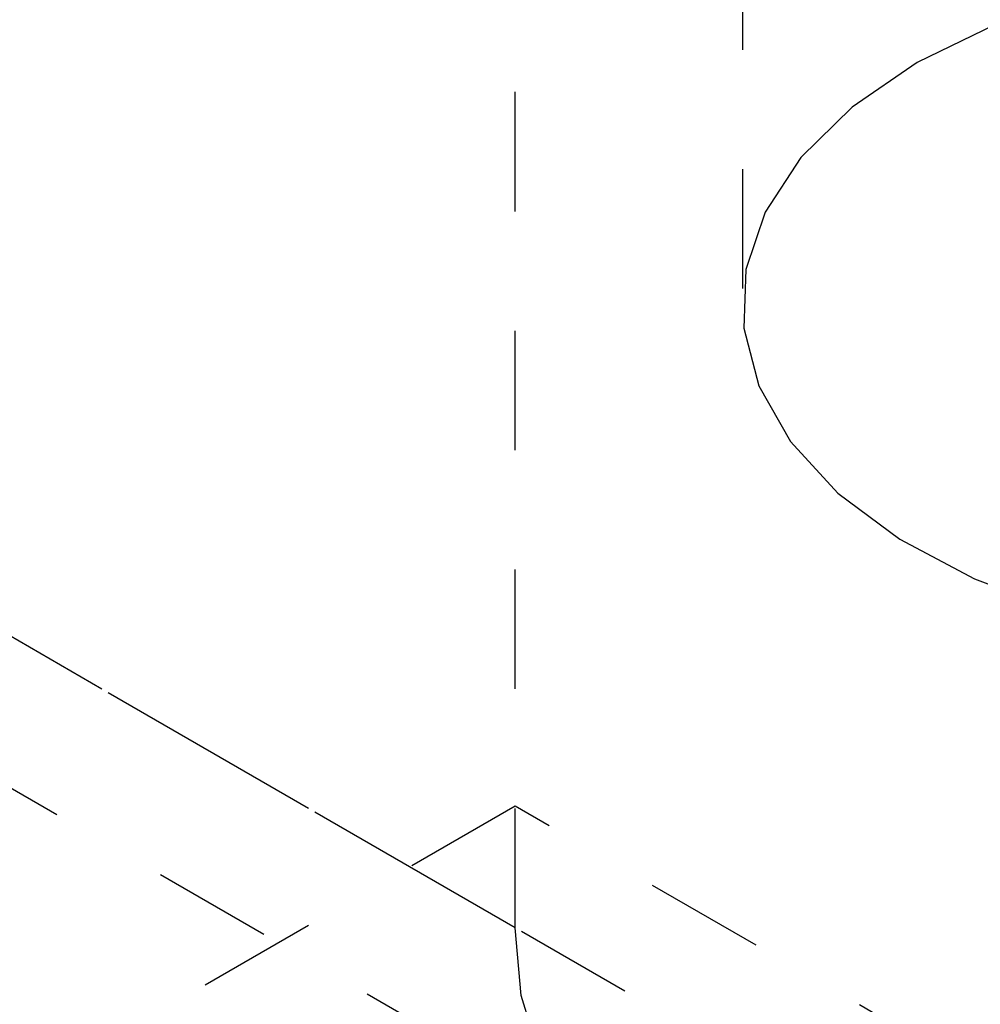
# Model space of a CAD drawing. Header units: inches. Extents: x 1907 to 2452, y -210 to -54.
# Tile 368 of 656: x 1991.365 to 1992.17, y -189.308 to -188.484. Entities that reach past the tile are written whole.
import ezdxf

# ---------------------------------------------------------------- set-up
doc = ezdxf.new("R2010")
doc.units = ezdxf.units.IN
doc.header["$LTSCALE"] = 0.5
doc.header["$MEASUREMENT"] = 0
doc.linetypes.add('HIDDEN', pattern=[0.225, 0.15, -0.075])
doc.layers.add('SID-M-H', color=4, linetype='HIDDEN')

msp = doc.modelspace()

# ---------------------------------------------------------------- linework, layer by layer
at = {"layer": 'SID-M-H'}
for p, q in [((1991.97075, -186.8088), (1991.97075, -188.72359)), ((1991.78034, -189.24423), (1991.78034, -187.91762)), ((1991.78034, -189.24423), (1990.36613, -188.42782)), ((1992.18203, -188.48793), (1992.11719, -188.51949)), ((1992.11719, -188.51949), (1992.06253, -188.55691)), ((1992.06253, -188.55691), (1992.01961, -188.59914)), ((1992.04551, -189.39736), (1990.63129, -188.58095)), ((1990.44381, -188.59952), (1991.85802, -189.41592)), ((1992.01961, -188.59914), (1991.98966, -188.64494)), ((1991.98966, -188.64494), (1991.97356, -188.69301)), ((1991.97356, -188.69301), (1991.97176, -188.74196)), ((1991.97176, -188.74196), (1991.98431, -188.79037)), ((1991.98431, -188.79037), (1992.01086, -188.83687)), ((1992.01086, -188.83687), (1992.05064, -188.88011)), ((1992.05064, -188.88011), (1992.10251, -188.91884)), ((1992.10251, -188.91884), (1992.16496, -188.95196)), ((1992.16496, -188.95196), (1992.23622, -188.97851)), ((1991.78034, -189.14243), (1978.69887, -196.6942)), ((1993.19456, -189.95884), (1991.78034, -189.14243)), ((1991.78544, -189.30103), (1991.78034, -189.24423)), ((1991.80053, -189.34976), (1991.78544, -189.30103))]:
    msp.add_line(p, q, dxfattribs=at)

doc.saveas('drawing.dxf')
